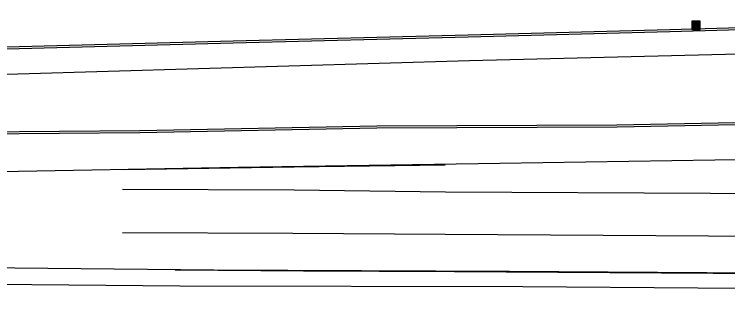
# Model space of a CAD drawing. Extents: x 2145380 to 2156929, y 139568 to 149130.
# Drawn here: x 2154897.2 to 2155107.9, y 142935.8 to 143021.3 of the extents above; entities that cross this region are included whole.
import ezdxf

# ---------------------------------------------------------------- set-up
doc = ezdxf.new("R2010")
doc.units = 0
for name, color, linetype in [('TOPO_Asphalt', 7, 'Continuous'), ('TOPO_Curb Back', 7, 'Continuous'), ('TOPO_Fence', 7, 'Continuous'), ('TOPO_Misc', 7, 'Continuous'), ('TOPO_Misc Line', 7, 'Continuous')]:
    doc.layers.add(name, color=color, linetype=linetype)

# ---------------------------------------------------------------- blocks, each defined once
blk = doc.blocks.new('CB')
at = {"layer": 'TOPO_Misc'}
for p, q in [((-3.08, 2.99), (3.24, 2.99)), ((-3.08, 2.68), (3.24, 2.68)), ((-3.08, 2.36), (3.24, 2.36)), ((-3.08, 2.05), (3.24, 2.05)), ((-3.08, 1.73), (3.24, 1.73)), ((-3.08, 1.4), (3.24, 1.4)), ((-3.08, 1.1), (3.24, 1.1)), ((-3.08, 0.77), (3.24, 0.77)), ((-3.08, 0.46), (3.24, 0.46)), ((-3.08, 0.14), (3.24, 0.14)), ((-3.08, -0.17), (3.24, -0.17)), ((-3.08, -0.48), (3.24, -0.48)), ((-3.08, -0.8), (3.24, -0.8)), ((-3.08, -1.11), (3.26, -1.11)), ((-3.08, -1.43), (3.26, -1.43)), ((-3.08, -1.75), (3.26, -1.75)), ((-3.08, -2.07), (3.26, -2.07)), ((-3.08, -2.39), (3.26, -2.39)), ((-3.08, -2.7), (3.26, -2.7)), ((-3.08, -3.02), (3.26, -3.02))]:
    blk.add_line(p, q, dxfattribs=at)
blk.add_lwpolyline([(3.26, -3.29), (3.24, 3.05), (-3.09, 3.04), (-3.08, -3.3), (3.26, -3.29)], dxfattribs=at)

msp = doc.modelspace()

# ---------------------------------------------------------------- linework, layer by layer
at = {"layer": 'TOPO_Asphalt'}
for points in [[(2154671.01, 142971.09), (2154745.15, 142972.31), (2154820.17, 142973.8), (2154887.49, 142974.74), (2154963.35, 142976.19), (2155040.6, 142977.37), (2155116.86, 142978.55), (2155190.71, 142979.56), (2155272.83, 142980.98), (2155364.55, 142982.44), (2155455.42, 142984.1), (2155491.42, 142985.29)], [(2155512.11, 142941.04), (2155440.82, 142941.87), (2155368.69, 142942.74), (2155299.86, 142943.4), (2155221.69, 142944.22), (2155130.89, 142944.72), (2155043.46, 142945.36), (2154956.15, 142945.75), (2154887.4, 142946.45), (2154785.59, 142946.21), (2154674.27, 142945.92)], [(2154675.12, 142941.79), (2154746.96, 142941.98), (2154847.55, 142941.98), (2154946.05, 142941.09), (2155047.42, 142940.93), (2155150.84, 142940.09), (2155259.26, 142938.92), (2155393.16, 142937.92), (2155490.67, 142936.23), (2155531.42, 142935.82)]]:
    msp.add_lwpolyline(points, dxfattribs=at)
at = {"layer": 'TOPO_Curb Back'}
for points in [[(2155261.15, 143021.33), (2155202.34, 143019.67), (2155142.8, 143018.2), (2155090.79, 143016.76), (2155031.25, 143015.12), (2154961.78, 143013.35), (2154894.84, 143011.59), (2154825.23, 143009.73), (2154760.73, 143008.11), (2154682.53, 143006.24), (2154604.69, 143003.99), (2154531.05, 143002.21), (2154450.43, 142999.8), (2154374.12, 142998.04), (2154287.99, 142996.4), (2154205.51, 142995.28), (2154131.44, 142994.6), (2154051.52, 142994.42), (2154033.77, 142994.19)], [(2155261.16, 143020.73), (2155202.36, 143019.07), (2155142.81, 143017.6), (2155090.81, 143016.16), (2155031.26, 143014.52), (2154961.79, 143012.75), (2154894.85, 143010.99), (2154825.24, 143009.13), (2154760.75, 143007.51), (2154682.54, 143005.64), (2154604.7, 143003.39), (2154531.06, 143001.61), (2154450.45, 142999.2), (2154374.13, 142997.44), (2154288, 142995.8), (2154205.51, 142994.68), (2154131.44, 142994), (2154051.53, 142993.82), (2154033.77, 142993.59)], [(2155558.59, 142994.1), (2155557.16, 142997.94), (2155542.53, 142997.73), (2155490.85, 142996.68), (2155426.34, 142994.99), (2155342.88, 142993.54), (2155271.02, 142992.33), (2155205.87, 142991.11), (2155150.06, 142990.02), (2155075.22, 142988.56), (2155004.25, 142988.32), (2154934.21, 142986.92), (2154862.96, 142986.27)], [(2155558.02, 142993.9), (2155556.74, 142997.34), (2155542.54, 142997.13), (2155490.86, 142996.08), (2155426.36, 142994.39), (2155342.89, 142992.94), (2155271.03, 142991.73), (2155205.88, 142990.51), (2155150.07, 142989.42), (2155075.23, 142987.96), (2155004.26, 142987.72), (2154934.22, 142986.32), (2154862.97, 142985.67)]]:
    msp.add_lwpolyline(points, dxfattribs=at)
at = {"layer": 'TOPO_Fence'}
msp.add_lwpolyline([(2155256.67, 143013.5), (2155151.04, 143010.53), (2155031.62, 143007.61), (2154898.19, 143003.67), (2154776.87, 143001.39), (2154680.42, 142998.74), (2154558.26, 142994.88), (2154481.66, 142992.96), (2154381.84, 142990.49), (2154292.46, 142988.88), (2154141.47, 142987.13), (2154039.38, 142986.09), (2154033.81, 142986.04)], dxfattribs=at)
at = {"layer": 'TOPO_Misc Line'}
for points in [[(2154929.56, 142975.46), (2154979.83, 142976.27), (2155024.49, 142976.87)], [(2154929.13, 142969.69), (2154979.84, 142969.45), (2155024.56, 142968.87), (2155102.82, 142968.44), (2155158.19, 142967.9), (2155199.61, 142967.73), (2155249.68, 142967.21), (2155288.51, 142967.08), (2155332.74, 142966.67), (2155397.45, 142965.98), (2155459.89, 142964.47), (2155568.93, 142963.11)], [(2154929.16, 142956.88), (2154979.48, 142956.62), (2155024.43, 142956.34), (2155102.23, 142955.84), (2155156.88, 142955.47), (2155200.39, 142955.08), (2155248.04, 142954.55), (2155291.88, 142954.11), (2155337.78, 142953.69), (2155382.58, 142953.2), (2155427.66, 142952.66), (2155516.79, 142951.51)], [(2154944.65, 142945.84), (2154982.61, 142945.58), (2155027.17, 142945.3), (2155103.6, 142944.82), (2155157.25, 142944.32), (2155201.14, 142944.04), (2155248.63, 142943.58), (2155282.29, 142943.26), (2155320.48, 142943), (2155343.22, 142942.39), (2155435.09, 142941.73), (2155522.51, 142940.76)]]:
    msp.add_lwpolyline(points, dxfattribs=at)

# ---------------------------------------------------------------- block references
at = {"layer": 'TOPO_Misc', "xscale": 0.39370000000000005, "yscale": 0.3937000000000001}
msp.add_blockref('CB', (2155098.53, 143018.1), dxfattribs=at)

doc.saveas('drawing.dxf')
